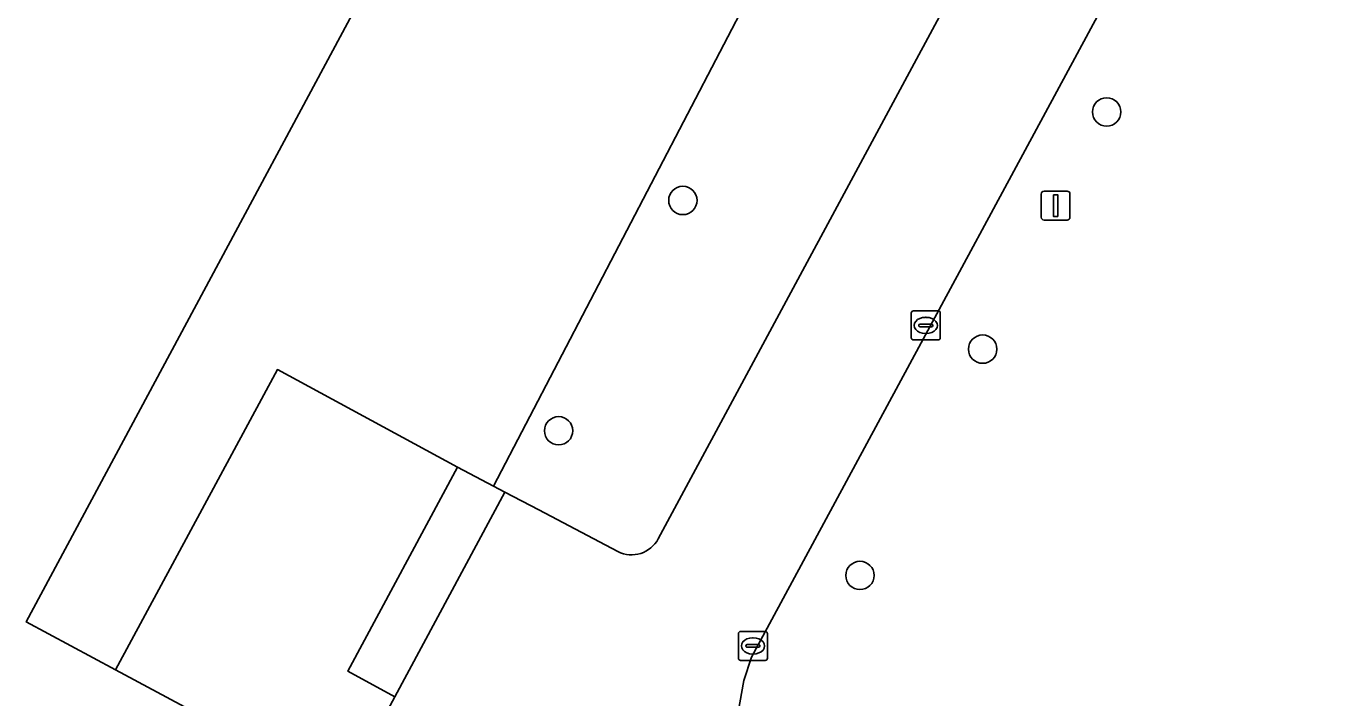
# Model space of a CAD drawing. Extents: x 159489 to 160304, y 383825 to 384531.
# Drawn here: x 159900.73 to 159946.05, y 384093.22 to 384116.4 of the extents above; entities that cross this region are included whole.
import ezdxf

# ---------------------------------------------------------------- set-up
doc = ezdxf.new("R2010")
doc.units = 0
for name, color, linetype in [('IMGEO_Boom', 7, 'Continuous'), ('IMGEO_Groenvoorziening', 7, 'Continuous'), ('IMGEO_Kolk', 7, 'Continuous'), ('IMGEO_Lichtmast', 7, 'Continuous'), ('IMGEO_Pand', 7, 'Continuous'), ('IMGEO_Voetgangersgebied_gesloten', 7, 'Continuous'), ('IMGEO_Voetgangersgebied_open', 7, 'Continuous'), ('IMGEO_Voetpad_op_trap', 7, 'Continuous'), ('IMGEO_Voetpad_open', 7, 'Continuous')]:
    doc.layers.add(name, color=color, linetype=linetype)

msp = doc.modelspace()

# ---------------------------------------------------------------- linework, layer by layer
at = {"layer": 'IMGEO_Boom'}
for centre in [(159938.012, 384113.445), (159923.387, 384110.389), (159933.734, 384105.256), (159919.1, 384102.439), (159929.499, 384097.444)]:
    msp.add_circle(centre, 0.489, dxfattribs=at)
at = {"layer": 'IMGEO_Groenvoorziening'}
for points in [[(159922.54, 384098.71), (159937.141, 384125.859)], [(159929.13, 384124.085), (159916.853, 384100.528), (159917.244, 384100.323), (159918.413, 384099.707), (159921.145, 384098.268)], [(159941.364, 384123.56), (159925.758, 384094.623), (159925.487, 384093.814), (159920.135, 384063.9), (159960.274, 384047.972)]]:
    msp.add_lwpolyline(points, dxfattribs=at)
msp.add_arc((159921.614, 384099.21), 1.053, 243.5474, 331.6137, dxfattribs=at)
at = {"layer": 'IMGEO_Kolk'}
for p, q in [((159931.271, 384105.649), (159931.271, 384106.501)), ((159931.346, 384106.575), (159932.198, 384106.575)), ((159931.759, 384106.355), (159931.784, 384106.355)), ((159932.272, 384106.501), (159932.272, 384105.649)), ((159931.53, 384106.069), (159931.53, 384106.081)), ((159931.968, 384106.032), (159931.57, 384106.032)), ((159931.573, 384106.118), (159931.971, 384106.118)), ((159932.014, 384106.081), (159932.014, 384106.069)), ((159932.198, 384105.575), (159931.346, 384105.575)), ((159931.782, 384105.795), (159931.757, 384105.795)), ((159925.306, 384094.586), (159925.306, 384095.438)), ((159925.381, 384095.512), (159926.233, 384095.512)), ((159926.307, 384095.438), (159926.307, 384094.586)), ((159925.565, 384095.006), (159925.565, 384095.018)), ((159926.003, 384094.969), (159925.605, 384094.969)), ((159925.608, 384095.055), (159926.006, 384095.055)), ((159925.794, 384095.292), (159925.819, 384095.292)), ((159926.049, 384095.018), (159926.049, 384095.006)), ((159926.233, 384094.512), (159925.381, 384094.512)), ((159925.817, 384094.732), (159925.792, 384094.732))]:
    msp.add_line(p, q, dxfattribs=at)
for points in [[(159931.271, 384105.649), (159931.271, 384106.501)], [(159931.346, 384106.575), (159932.198, 384106.575)], [(159932.272, 384106.501), (159932.272, 384105.649)], [(159932.198, 384105.575), (159931.346, 384105.575)], [(159925.306, 384094.586), (159925.306, 384095.438)], [(159925.381, 384095.512), (159926.233, 384095.512)], [(159926.307, 384095.438), (159926.307, 384094.586)], [(159926.233, 384094.512), (159925.381, 384094.512)]]:
    msp.add_lwpolyline(points, dxfattribs=at)
for centre, radius, start, end in [((159931.348, 384106.499), 0.0765, 91.552, 178.448), ((159931.348, 384106.499), 0.0765, 91.552, 178.448), ((159932.196, 384106.499), 0.0765, 1.552, 88.448), ((159932.196, 384106.499), 0.0765, 1.552, 88.448), ((159931.57, 384106.078), 0.0403, 85.8775, 175.7526), ((159931.567, 384106.068), 0.0366, 178.938, 274.7102), ((159931.971, 384106.075), 0.043, 264.8664, 352.4533), ((159931.975, 384106.08), 0.0386, 1.7309, 96.639), ((159931.348, 384105.651), 0.0765, 181.552, 268.448), ((159931.348, 384105.651), 0.0765, 181.552, 268.448), ((159932.196, 384105.651), 0.0765, 271.552, 358.448), ((159932.196, 384105.651), 0.0765, 271.552, 358.448), ((159925.383, 384095.436), 0.0765, 91.552, 178.448), ((159925.383, 384095.436), 0.0765, 91.552, 178.448), ((159926.231, 384095.436), 0.0765, 1.552, 88.448), ((159926.231, 384095.436), 0.0765, 1.552, 88.448), ((159925.605, 384095.015), 0.0403, 85.8775, 175.7526), ((159925.602, 384095.005), 0.0366, 178.938, 274.7102), ((159926.006, 384095.012), 0.043, 264.8664, 352.4533), ((159926.01, 384095.017), 0.0386, 1.7309, 96.639), ((159925.383, 384094.588), 0.0765, 181.552, 268.448), ((159925.383, 384094.588), 0.0765, 181.552, 268.448), ((159926.231, 384094.588), 0.0765, 271.552, 358.448), ((159926.231, 384094.588), 0.0765, 271.552, 358.448)]:
    msp.add_arc(centre, radius, start, end, dxfattribs=at)
for centre, major_axis, ratio, start_param, end_param in [((159931.758, 384106.075), (-0.387, 0.002), 0.722429, 4.712389, 7.853982), ((159931.783, 384106.075), (-0.39, 0.002), 0.717154, 1.570796, 4.712389), ((159925.793, 384095.012), (-0.387, 0.002), 0.722429, 4.712389, 7.853982), ((159925.818, 384095.012), (-0.39, 0.002), 0.717154, 1.570796, 4.712389)]:
    msp.add_ellipse(centre, major_axis=major_axis, ratio=ratio, start_param=start_param, end_param=end_param, dxfattribs=at)
at = {"layer": 'IMGEO_Lichtmast'}
for p, q in [((159935.754, 384109.811), (159935.754, 384110.611)), ((159935.754, 384110.611), (159935.754, 384109.811)), ((159935.854, 384110.711), (159936.644, 384110.711)), ((159936.644, 384110.711), (159935.854, 384110.711)), ((159936.744, 384110.611), (159936.744, 384109.811)), ((159936.744, 384109.811), (159936.744, 384110.611)), ((159936.644, 384109.711), (159935.854, 384109.711)), ((159935.854, 384109.711), (159936.644, 384109.711))]:
    msp.add_line(p, q, dxfattribs=at)
msp.add_lwpolyline([(159936.174, 384110.586), (159936.324, 384110.586), (159936.324, 384109.836), (159936.174, 384109.836), (159936.174, 384110.586)], dxfattribs=at)
for centre, start, end in [((159935.854, 384110.611), 90, 180), ((159935.854, 384110.611), 90, 180), ((159936.644, 384110.611), 0, 90), ((159936.644, 384110.611), 360, 90), ((159935.854, 384109.811), 180, 270), ((159935.854, 384109.811), 180, 270), ((159936.644, 384109.811), 270, 0), ((159936.644, 384109.811), 270, 0)]:
    msp.add_arc(centre, 0.1, start, end, dxfattribs=at)
at = {"layer": 'IMGEO_Pand'}
msp.add_lwpolyline([(159909.709, 384091.02), (159903.809, 384094.187), (159900.73, 384095.84), (159917.69, 384127.479)], dxfattribs=at)
at = {"layer": 'IMGEO_Voetgangersgebied_gesloten'}
for points in [[(159937.141, 384125.859), (159922.54, 384098.71)], [(159909.959, 384072.229), (159906.352, 384074.165), (159905.689, 384074.538), (159903.921, 384075.532), (159902.893, 384073.618), (159902.185, 384072.3), (159911.385, 384067.372), (159920.135, 384063.9), (159925.487, 384093.814), (159925.758, 384094.623), (159941.364, 384123.56)], [(159921.145, 384098.268), (159918.413, 384099.707), (159917.244, 384100.323), (159913.444, 384093.252), (159911.537, 384089.703), (159913.321, 384088.701), (159913.409, 384088.651)]]:
    msp.add_lwpolyline(points, dxfattribs=at)
msp.add_arc((159921.614, 384099.21), 1.053, 243.5474, 331.6137, dxfattribs=at)
at = {"layer": 'IMGEO_Voetgangersgebied_open'}
msp.add_lwpolyline([(159915.612, 384101.18), (159909.394, 384104.552), (159903.809, 384094.187), (159909.709, 384091.02), (159908.049, 384087.919), (159908.17, 384087.859), (159907.98, 384087.5), (159907.859, 384087.559), (159904.649, 384081.57), (159904.769, 384081.51), (159904.579, 384081.159), (159904.459, 384081.219), (159901.989, 384076.619), (159900.948, 384074.676), (159902.893, 384073.618), (159903.921, 384075.532), (159911.537, 384089.703), (159913.444, 384093.252), (159911.824, 384094.143)], close=True, dxfattribs=at)
at = {"layer": 'IMGEO_Voetpad_op_trap'}
msp.add_lwpolyline([(159917.244, 384100.323), (159916.853, 384100.528), (159915.612, 384101.18), (159911.824, 384094.143), (159913.444, 384093.252)], close=True, dxfattribs=at)
at = {"layer": 'IMGEO_Voetpad_open'}
msp.add_lwpolyline([(159917.69, 384127.479), (159900.73, 384095.84), (159903.809, 384094.187), (159909.394, 384104.552), (159915.612, 384101.18), (159916.853, 384100.528), (159929.13, 384124.085)], dxfattribs=at)

doc.saveas('drawing.dxf')
